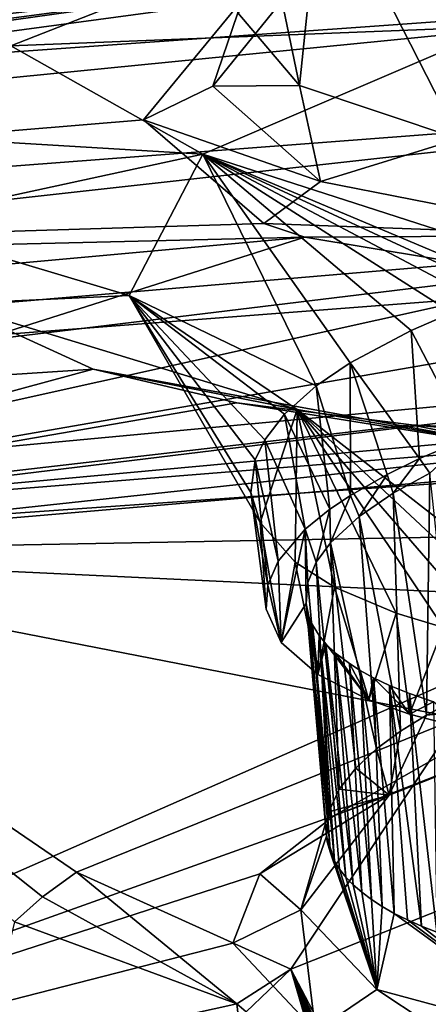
# Model space of a CAD drawing. Header units: metres. Extents: x -147 to 294, y -23 to 81.
# Tile 302 of 656: x 232.61 to 233.8, y 18 to 20.88. Entities that reach past the tile are written whole.
import ezdxf

# ---------------------------------------------------------------- set-up
doc = ezdxf.new("R2010")
doc.units = ezdxf.units.M
doc.layers.add('solid_AVA_153', color=7, linetype='CONTINUOUS')

msp = doc.modelspace()

# ---------------------------------------------------------------- linework, layer by layer
at = {"layer": 'solid_AVA_153'}
for points in [[(234.527771, 28.299406, 254.160568), (235.382919, 20.174784, 271.545105), (221.667358, 19.119045, 269.910767)], [(223.232788, 27.505173, 252.498367), (234.527771, 28.299406, 254.160568), (221.667358, 19.119045, 269.910767)], [(232.582001, 20.801685, 180.062317), (233.679047, 21.231886, 178.954224), (230.822876, 21.497652, 177.323639)], [(233.269806, 21.436447, 173.605469), (233.425598, 20.685471, 173.695328), (233.245682, 20.898199, 172.942413)], [(233.269806, 21.436447, 173.605469), (233.490463, 21.314703, 174.084), (233.425598, 20.685471, 173.695328)], [(233.490463, 21.314703, 174.084), (233.891144, 20.529741, 174.332611), (233.425598, 20.685471, 173.695328)], [(233.490463, 21.314703, 174.084), (234.263885, 21.172857, 174.80098), (233.891144, 20.529741, 174.332611)], [(230.146454, 21.238239, 272.833923), (231.272797, 20.807066, 273.874023), (232.622894, 21.020466, 273.748627)], [(234.958847, 21.233912, 273.857147), (231.272797, 20.807066, 273.874023), (235.273224, 21.216507, 273.957153)], [(234.958847, 21.233912, 273.857147), (234.584, 21.22225, 273.787598), (231.272797, 20.807066, 273.874023)], [(234.584, 21.22225, 273.787598), (232.622894, 21.020466, 273.748627), (231.272797, 20.807066, 273.874023)], [(234.014572, 20.857428, 179.443237), (233.679047, 21.231886, 178.954224), (232.582001, 20.801685, 180.062317)], [(234.014572, 20.857428, 179.443237), (235.286514, 21.090446, 179.093018), (233.679047, 21.231886, 178.954224)], [(230.199997, 20.613127, 273.965607), (235.298447, 20.977573, 274.25705), (235.273224, 21.216507, 273.957153)], [(231.272797, 20.807066, 273.874023), (230.199997, 20.613127, 273.965607), (235.273224, 21.216507, 273.957153)], [(233.431076, 21.004004, 171.856049), (233.172455, 20.683708, 172.882797), (233.257645, 20.934856, 171.719391)], [(233.245682, 20.898199, 172.942413), (233.172455, 20.683708, 172.882797), (233.431076, 21.004004, 171.856049)], [(221.162308, 19.578413, 273.434509), (235.332062, 20.659187, 274.464478), (235.298447, 20.977573, 274.25705)], [(230.199997, 20.613127, 273.965607), (221.162308, 19.578413, 273.434509), (235.298447, 20.977573, 274.25705)], [(226.179413, 20.518812, 172.109268), (225.979004, 20.935345, 170.772034), (233.354111, 20.985777, 171.566666)], [(226.674484, 20.336891, 172.709747), (226.179413, 20.518812, 172.109268), (233.354111, 20.985777, 171.566666)], [(226.930145, 20.131273, 173.38089), (226.674484, 20.336891, 172.709747), (233.354111, 20.985777, 171.566666)], [(226.950119, 20.085957, 173.52652), (226.930145, 20.131273, 173.38089), (233.354111, 20.985777, 171.566666)], [(233.257645, 20.934856, 171.719391), (226.950119, 20.085957, 173.52652), (233.354111, 20.985777, 171.566666)], [(233.257645, 20.934856, 171.719391), (232.969528, 20.584541, 172.860367), (226.950119, 20.085957, 173.52652)], [(233.172455, 20.683708, 172.882797), (232.969528, 20.584541, 172.860367), (233.257645, 20.934856, 171.719391)], [(233.425598, 20.685471, 173.695328), (233.172455, 20.683708, 172.882797), (233.245682, 20.898199, 172.942413)], [(233.142853, 20.484472, 180.388885), (234.014572, 20.857428, 179.443237), (232.582001, 20.801685, 180.062317)], [(234.215881, 20.138899, 179.553482), (234.014572, 20.857428, 179.443237), (233.142853, 20.484472, 180.388885)], [(233.142853, 20.484472, 180.388885), (232.582001, 20.801685, 180.062317), (232.28154, 20.536509, 180.861603)], [(233.486969, 20.404663, 173.909775), (232.969528, 20.584541, 172.860367), (233.172455, 20.683708, 172.882797)], [(233.425598, 20.685471, 173.695328), (233.486969, 20.404663, 173.909775), (233.172455, 20.683708, 172.882797)], [(233.425598, 20.685471, 173.695328), (233.891144, 20.529741, 174.332611), (233.486969, 20.404663, 173.909775)], [(221.162308, 19.578413, 273.434509), (221.173752, 19.083233, 273.654358), (235.332062, 20.659187, 274.464478)], [(221.173752, 19.083233, 273.654358), (235.371201, 20.288603, 274.561279), (235.332062, 20.659187, 274.464478)], [(232.969528, 20.584541, 172.860367), (233.321411, 20.282173, 173.988998), (226.950119, 20.085957, 173.52652)], [(233.486969, 20.404663, 173.909775), (233.321411, 20.282173, 173.988998), (232.969528, 20.584541, 172.860367)], [(233.142853, 20.484472, 180.388885), (232.28154, 20.536509, 180.861603), (232.216599, 20.284094, 181.685974)], [(233.891144, 20.529741, 174.332611), (234.290619, 20.24634, 174.665283), (233.486969, 20.404663, 173.909775)], [(232.92804, 20.071712, 181.638596), (233.142853, 20.484472, 180.388885), (232.216599, 20.284094, 181.685974)], [(233.474213, 19.806684, 180.38121), (233.142853, 20.484472, 180.388885), (232.92804, 20.071712, 181.638596)], [(234.07045, 20.093523, 179.653946), (234.215881, 20.138899, 179.553482), (233.142853, 20.484472, 180.388885)], [(234.023346, 20.077467, 179.690674), (234.07045, 20.093523, 179.653946), (233.142853, 20.484472, 180.388885)], [(233.957138, 20.05377, 179.746277), (234.023346, 20.077467, 179.690674), (233.142853, 20.484472, 180.388885)], [(233.870728, 20.020388, 179.82666), (233.957138, 20.05377, 179.746277), (233.142853, 20.484472, 180.388885)], [(233.752274, 19.969143, 179.954025), (233.870728, 20.020388, 179.82666), (233.142853, 20.484472, 180.388885)], [(233.574081, 19.874681, 180.198471), (233.752274, 19.969143, 179.954025), (233.142853, 20.484472, 180.388885)], [(233.474213, 19.806684, 180.38121), (233.574081, 19.874681, 180.198471), (233.142853, 20.484472, 180.388885)], [(233.486969, 20.404663, 173.909775), (234.290619, 20.24634, 174.665283), (233.321411, 20.282173, 173.988998)], [(221.173752, 19.083233, 273.654358), (221.215851, 18.567869, 273.642273), (235.371201, 20.288603, 274.561279)], [(235.371201, 20.288603, 274.561279), (221.215851, 18.567869, 273.642273), (235.413086, 19.895332, 274.532532)], [(233.321411, 20.282173, 173.988998), (233.440796, 20.242018, 174.158859), (226.950119, 20.085957, 173.52652)], [(232.92804, 20.071712, 181.638596), (232.216599, 20.284094, 181.685974), (232.404739, 20.046801, 182.533066)], [(234.290619, 20.24634, 174.665283), (233.440796, 20.242018, 174.158859), (233.321411, 20.282173, 173.988998)], [(226.625168, 19.622349, 174.965179), (226.950119, 20.085957, 173.52652), (233.440796, 20.242018, 174.158859)], [(230.417847, 19.281448, 176.606094), (226.625168, 19.622349, 174.965179), (233.440796, 20.242018, 174.158859)], [(234.187881, 20.118048, 174.801132), (230.417847, 19.281448, 176.606094), (233.440796, 20.242018, 174.158859)], [(234.290619, 20.24634, 174.665283), (234.187881, 20.118048, 174.801132), (233.440796, 20.242018, 174.158859)], [(226.666824, 6.360106, 267.585846), (221.667358, 19.119045, 269.910767), (235.382919, 20.174784, 271.545105)], [(226.666824, 6.360106, 267.585846), (235.382919, 20.174784, 271.545105), (236.747787, 7.212847, 268.464081)], [(235.386078, 20.145098, 175.109726), (235.412796, 19.891119, 175.965576), (230.417847, 19.281448, 176.606094)], [(234.187881, 20.118048, 174.801132), (235.386078, 20.145098, 175.109726), (230.417847, 19.281448, 176.606094)], [(233.418961, 19.738216, 182.820313), (232.92804, 20.071712, 181.638596), (232.404739, 20.046801, 182.533066)], [(233.310745, 19.407339, 181.555862), (232.92804, 20.071712, 181.638596), (233.418961, 19.738216, 182.820313)], [(233.381546, 19.723839, 180.610779), (233.474213, 19.806684, 180.38121), (232.92804, 20.071712, 181.638596)], [(233.324448, 19.649569, 180.822693), (233.381546, 19.723839, 180.610779), (232.92804, 20.071712, 181.638596)], [(233.296341, 19.590748, 180.99411), (233.324448, 19.649569, 180.822693), (232.92804, 20.071712, 181.638596)], [(233.283585, 19.494978, 181.282089), (233.296341, 19.590748, 180.99411), (232.92804, 20.071712, 181.638596)], [(233.310745, 19.407339, 181.555862), (233.283585, 19.494978, 181.282089), (232.92804, 20.071712, 181.638596)], [(230.266479, 19.688309, 183.175385), (232.822922, 19.855896, 183.295578), (232.404739, 20.046801, 182.533066)], [(233.418961, 19.738216, 182.820313), (232.404739, 20.046801, 182.533066), (232.822922, 19.855896, 183.295578)], [(233.917023, 19.653309, 179.745804), (233.870728, 20.020388, 179.82666), (233.752274, 19.969143, 179.954025)], [(233.776489, 19.594202, 179.899673), (233.752274, 19.969143, 179.954025), (233.574081, 19.874681, 180.198471)], [(233.776489, 19.594202, 179.899673), (233.917023, 19.653309, 179.745804), (233.752274, 19.969143, 179.954025)], [(221.215851, 18.567869, 273.642273), (235.975128, 14.554294, 273.108093), (235.413086, 19.895332, 274.532532)], [(235.412796, 19.891119, 175.965576), (235.439819, 19.634407, 176.826019), (230.417847, 19.281448, 176.606094)], [(233.5746, 19.486828, 180.195908), (233.574081, 19.874681, 180.198471), (233.474213, 19.806684, 180.38121)], [(233.682388, 19.548296, 180.023544), (233.776489, 19.594202, 179.899673), (233.574081, 19.874681, 180.198471)], [(233.5746, 19.486828, 180.195908), (233.682388, 19.548296, 180.023544), (233.574081, 19.874681, 180.198471)], [(231.083878, 19.383968, 184.399536), (232.822922, 19.855896, 183.295578), (230.266479, 19.688309, 183.175385)], [(231.083878, 19.383968, 184.399536), (233.242508, 19.757072, 183.754837), (232.822922, 19.855896, 183.295578)], [(234.14032, 19.613781, 183.467819), (233.418961, 19.738216, 182.820313), (232.822922, 19.855896, 183.295578)], [(234.14032, 19.613781, 183.467819), (232.822922, 19.855896, 183.295578), (233.242508, 19.757072, 183.754837)], [(233.514725, 19.446339, 180.312653), (233.474213, 19.806684, 180.38121), (233.381546, 19.723839, 180.610779)], [(233.514725, 19.446339, 180.312653), (233.5746, 19.486828, 180.195908), (233.474213, 19.806684, 180.38121)], [(231.083878, 19.383968, 184.399536), (233.753265, 19.692888, 184.131165), (233.242508, 19.757072, 183.754837)], [(234.14032, 19.613781, 183.467819), (233.242508, 19.757072, 183.754837), (233.753265, 19.692888, 184.131165)], [(233.413437, 19.291695, 181.934357), (233.310745, 19.407339, 181.555862), (233.418961, 19.738216, 182.820313)], [(233.442596, 19.387758, 180.486603), (233.381546, 19.723839, 180.610779), (233.324448, 19.649569, 180.822693)], [(233.442596, 19.387758, 180.486603), (233.514725, 19.446339, 180.312653), (233.381546, 19.723839, 180.610779)], [(233.528259, 19.218796, 182.185303), (233.413437, 19.291695, 181.934357), (233.418961, 19.738216, 182.820313)], [(233.708694, 19.142229, 182.464767), (233.528259, 19.218796, 182.185303), (233.418961, 19.738216, 182.820313)], [(233.847061, 19.100058, 182.628799), (233.708694, 19.142229, 182.464767), (233.418961, 19.738216, 182.820313)], [(234.169708, 19.034985, 182.913361), (233.418961, 19.738216, 182.820313), (234.350418, 19.012602, 183.031326)], [(234.001312, 19.064219, 182.778763), (233.418961, 19.738216, 182.820313), (234.169708, 19.034985, 182.913361)], [(233.847061, 19.100058, 182.628799), (233.418961, 19.738216, 182.820313), (234.001312, 19.064219, 182.778763)], [(234.14032, 19.613781, 183.467819), (234.350418, 19.012602, 183.031326), (233.418961, 19.738216, 182.820313)], [(231.083878, 19.383968, 184.399536), (234.194412, 19.670118, 184.350998), (233.753265, 19.692888, 184.131165)], [(231.083878, 19.383968, 184.399536), (231.406357, 19.319679, 184.701477), (234.664795, 19.671715, 184.502823)], [(231.083878, 19.383968, 184.399536), (234.664795, 19.671715, 184.502823), (234.194412, 19.670118, 184.350998)], [(234.664795, 19.671715, 184.502823), (231.406357, 19.319679, 184.701477), (235.436508, 19.665792, 184.791321)], [(235.465012, 19.395168, 185.718613), (235.436508, 19.665792, 184.791321), (231.406357, 19.319679, 184.701477)], [(234.847427, 19.596058, 183.751434), (234.14032, 19.613781, 183.467819), (233.753265, 19.692888, 184.131165)], [(234.847427, 19.596058, 183.751434), (233.753265, 19.692888, 184.131165), (234.194412, 19.670118, 184.350998)], [(233.363708, 19.294752, 180.773392), (233.324448, 19.649569, 180.822693), (233.296341, 19.590748, 180.99411)], [(233.363708, 19.294752, 180.773392), (233.442596, 19.387758, 180.486603), (233.324448, 19.649569, 180.822693)], [(233.807037, 19.551756, 180.050613), (233.917023, 19.653309, 179.745804), (233.776489, 19.594202, 179.899673)], [(230.585434, 17.498968, 182.526855), (230.417847, 19.281448, 176.606094), (235.439819, 19.634407, 176.826019)], [(233.525894, 18.549349, 179.812729), (230.585434, 17.498968, 182.526855), (235.439819, 19.634407, 176.826019)], [(233.525894, 18.549349, 179.812729), (235.439819, 19.634407, 176.826019), (234.359451, 18.86948, 179.004745)], [(233.332932, 19.224667, 180.99855), (233.296341, 19.590748, 180.99411), (233.283585, 19.494978, 181.282089)], [(233.332932, 19.224667, 180.99855), (233.363708, 19.294752, 180.773392), (233.296341, 19.590748, 180.99411)], [(233.699387, 19.49287, 180.213867), (233.776489, 19.594202, 179.899673), (233.682388, 19.548296, 180.023544)], [(233.699387, 19.49287, 180.213867), (233.807037, 19.551756, 180.050613), (233.776489, 19.594202, 179.899673)], [(233.797256, 18.844208, 179.986816), (233.807037, 19.551756, 180.050613), (233.699387, 19.49287, 180.213867)], [(233.797256, 18.844208, 179.986816), (233.877701, 18.88715, 179.870987), (233.807037, 19.551756, 180.050613)], [(233.599884, 19.425299, 180.408951), (233.682388, 19.548296, 180.023544), (233.5746, 19.486828, 180.195908)], [(233.599884, 19.425299, 180.408951), (233.699387, 19.49287, 180.213867), (233.682388, 19.548296, 180.023544)], [(233.328537, 19.154516, 181.232025), (233.283585, 19.494978, 181.282089), (233.310745, 19.407339, 181.555862)], [(233.328537, 19.154516, 181.232025), (233.332932, 19.224667, 180.99855), (233.283585, 19.494978, 181.282089)], [(233.721069, 18.797226, 180.117142), (233.699387, 19.49287, 180.213867), (233.599884, 19.425299, 180.408951)], [(233.721069, 18.797226, 180.117142), (233.797256, 18.844208, 179.986816), (233.699387, 19.49287, 180.213867)], [(233.516266, 19.348146, 180.641174), (233.5746, 19.486828, 180.195908), (233.514725, 19.446339, 180.312653)], [(233.516266, 19.348146, 180.641174), (233.599884, 19.425299, 180.408951), (233.5746, 19.486828, 180.195908)], [(233.47464, 19.291136, 180.819092), (233.514725, 19.446339, 180.312653), (233.442596, 19.387758, 180.486603)], [(233.47464, 19.291136, 180.819092), (233.516266, 19.348146, 180.641174), (233.514725, 19.446339, 180.312653)], [(233.371918, 19.056213, 181.574234), (233.310745, 19.407339, 181.555862), (233.413437, 19.291695, 181.934357)], [(233.371918, 19.056213, 181.574234), (233.328537, 19.154516, 181.232025), (233.310745, 19.407339, 181.555862)], [(233.651123, 18.745783, 180.26387), (233.599884, 19.425299, 180.408951), (233.516266, 19.348146, 180.641174)], [(233.651123, 18.745783, 180.26387), (233.721069, 18.797226, 180.117142), (233.599884, 19.425299, 180.408951)], [(235.493347, 19.126329, 186.642746), (235.465012, 19.395168, 185.718613), (231.406357, 19.319679, 184.701477)], [(233.371918, 19.056213, 181.574234), (233.442596, 19.387758, 180.486603), (233.363708, 19.294752, 180.773392)], [(233.444931, 19.170351, 181.214157), (233.442596, 19.387758, 180.486603), (233.371918, 19.056213, 181.574234)], [(233.449707, 19.231613, 181.01059), (233.47464, 19.291136, 180.819092), (233.442596, 19.387758, 180.486603)], [(233.444931, 19.170351, 181.214157), (233.449707, 19.231613, 181.01059), (233.442596, 19.387758, 180.486603)], [(233.541763, 18.627804, 180.615417), (233.516266, 19.348146, 180.641174), (233.47464, 19.291136, 180.819092)], [(233.590118, 18.689436, 180.429214), (233.651123, 18.745783, 180.26387), (233.516266, 19.348146, 180.641174)], [(233.541763, 18.627804, 180.615417), (233.590118, 18.689436, 180.429214), (233.516266, 19.348146, 180.641174)], [(231.406357, 19.319679, 184.701477), (232.592712, 18.240034, 188.71434), (232.674255, 18.312759, 188.489609)], [(231.406357, 19.319679, 184.701477), (232.674255, 18.312759, 188.489609), (232.773529, 18.384708, 188.273285)], [(233.888184, 18.835764, 187.083527), (231.406357, 19.319679, 184.701477), (232.773529, 18.384708, 188.273285)], [(233.888184, 18.835764, 187.083527), (235.493347, 19.126329, 186.642746), (231.406357, 19.319679, 184.701477)], [(233.371918, 19.056213, 181.574234), (233.363708, 19.294752, 180.773392), (233.332932, 19.224667, 180.99855)], [(233.479034, 18.962824, 181.920151), (233.371918, 19.056213, 181.574234), (233.413437, 19.291695, 181.934357)], [(233.479034, 18.962824, 181.920151), (233.413437, 19.291695, 181.934357), (233.528259, 19.218796, 182.185303)], [(233.511017, 18.56101, 180.823486), (233.47464, 19.291136, 180.819092), (233.449707, 19.231613, 181.01059)], [(233.511017, 18.56101, 180.823486), (233.541763, 18.627804, 180.615417), (233.47464, 19.291136, 180.819092)], [(233.371918, 19.056213, 181.574234), (233.332932, 19.224667, 180.99855), (233.328537, 19.154516, 181.232025)], [(233.511017, 18.56101, 180.823486), (233.449707, 19.231613, 181.01059), (233.444931, 19.170351, 181.214157)], [(233.62796, 18.888681, 182.214935), (233.479034, 18.962824, 181.920151), (233.528259, 19.218796, 182.185303)], [(233.62796, 18.888681, 182.214935), (233.528259, 19.218796, 182.185303), (233.708694, 19.142229, 182.464767)], [(233.444931, 19.170351, 181.214157), (233.371918, 19.056213, 181.574234), (233.479034, 18.962824, 181.920151)], [(233.453247, 19.132956, 181.341904), (233.444931, 19.170351, 181.214157), (233.479034, 18.962824, 181.920151)], [(233.504272, 18.489813, 181.052704), (233.444931, 19.170351, 181.214157), (233.453247, 19.132956, 181.341904)], [(233.511017, 18.56101, 180.823486), (233.444931, 19.170351, 181.214157), (233.504272, 18.489813, 181.052704)], [(233.463989, 19.107765, 181.42955), (233.453247, 19.132956, 181.341904), (233.479034, 18.962824, 181.920151)], [(233.516373, 18.441114, 181.214294), (233.453247, 19.132956, 181.341904), (233.463989, 19.107765, 181.42955)], [(233.50676, 18.473465, 181.106537), (233.504272, 18.489813, 181.052704), (233.453247, 19.132956, 181.341904)], [(233.516373, 18.441114, 181.214294), (233.50676, 18.473465, 181.106537), (233.453247, 19.132956, 181.341904)], [(233.746796, 18.847469, 182.390472), (233.62796, 18.888681, 182.214935), (233.708694, 19.142229, 182.464767)], [(233.746796, 18.847469, 182.390472), (233.708694, 19.142229, 182.464767), (233.847061, 19.100058, 182.628799)], [(233.483078, 19.077074, 181.538208), (233.463989, 19.107765, 181.42955), (233.479034, 18.962824, 181.920151)], [(233.527679, 18.417162, 181.295364), (233.463989, 19.107765, 181.42955), (233.483078, 19.077074, 181.538208)], [(233.527679, 18.417162, 181.295364), (233.516373, 18.441114, 181.214294), (233.463989, 19.107765, 181.42955)], [(233.906082, 18.806345, 182.579041), (233.746796, 18.847469, 182.390472), (233.847061, 19.100058, 182.628799)], [(233.502975, 19.053055, 181.624817), (233.483078, 19.077074, 181.538208), (233.479034, 18.962824, 181.920151)], [(233.560715, 18.370653, 181.455933), (233.483078, 19.077074, 181.538208), (233.502975, 19.053055, 181.624817)], [(233.542465, 18.393661, 181.375961), (233.527679, 18.417162, 181.295364), (233.483078, 19.077074, 181.538208)], [(233.560715, 18.370653, 181.455933), (233.542465, 18.393661, 181.375961), (233.483078, 19.077074, 181.538208)], [(233.502975, 19.053055, 181.624817), (233.479034, 18.962824, 181.920151), (233.62796, 18.888681, 182.214935)], [(233.531311, 19.025841, 181.724747), (233.502975, 19.053055, 181.624817), (233.62796, 18.888681, 182.214935)], [(233.582367, 18.348188, 181.535156), (233.502975, 19.053055, 181.624817), (233.531311, 19.025841, 181.724747)], [(233.582367, 18.348188, 181.535156), (233.560715, 18.370653, 181.455933), (233.502975, 19.053055, 181.624817)], [(233.571381, 18.99519, 181.83989), (233.531311, 19.025841, 181.724747), (233.62796, 18.888681, 182.214935)], [(233.607437, 18.326303, 181.61351), (233.531311, 19.025841, 181.724747), (233.571381, 18.99519, 181.83989)], [(233.607437, 18.326303, 181.61351), (233.582367, 18.348188, 181.535156), (233.531311, 19.025841, 181.724747)], [(233.602951, 18.975094, 181.917068), (233.571381, 18.99519, 181.83989), (233.62796, 18.888681, 182.214935)], [(233.635895, 18.305035, 181.690872), (233.571381, 18.99519, 181.83989), (233.602951, 18.975094, 181.917068)], [(233.635895, 18.305035, 181.690872), (233.607437, 18.326303, 181.61351), (233.571381, 18.99519, 181.83989)], [(233.641663, 18.953724, 182.000778), (233.602951, 18.975094, 181.917068), (233.62796, 18.888681, 182.214935)], [(233.667679, 18.284422, 181.767105), (233.602951, 18.975094, 181.917068), (233.641663, 18.953724, 182.000778)], [(233.667679, 18.284422, 181.767105), (233.635895, 18.305035, 181.690872), (233.602951, 18.975094, 181.917068)], [(233.641663, 18.953724, 182.000778), (233.62796, 18.888681, 182.214935), (233.746796, 18.847469, 182.390472)], [(233.689026, 18.931126, 182.091385), (233.641663, 18.953724, 182.000778), (233.746796, 18.847469, 182.390472)], [(233.702744, 18.264488, 181.842163), (233.641663, 18.953724, 182.000778), (233.689026, 18.931126, 182.091385)], [(233.702744, 18.264488, 181.842163), (233.667679, 18.284422, 181.767105), (233.641663, 18.953724, 182.000778)], [(233.746918, 18.907415, 182.189102), (233.689026, 18.931126, 182.091385), (233.746796, 18.847469, 182.390472)], [(233.782318, 18.226788, 181.98822), (233.689026, 18.931126, 182.091385), (233.746918, 18.907415, 182.189102)], [(233.740982, 18.24527, 181.915894), (233.702744, 18.264488, 181.842163), (233.689026, 18.931126, 182.091385)], [(233.782318, 18.226788, 181.98822), (233.740982, 18.24527, 181.915894), (233.689026, 18.931126, 182.091385)], [(234.444321, 18.908583, 179.219879), (233.525894, 18.549349, 179.812729), (234.359451, 18.86948, 179.004745)], [(234.444321, 18.908583, 179.219879), (233.688156, 18.610081, 179.967834), (233.525894, 18.549349, 179.812729)], [(234.444321, 18.908583, 179.219879), (233.797256, 18.844208, 179.986816), (233.688156, 18.610081, 179.967834)], [(233.817673, 18.882803, 182.294022), (233.746918, 18.907415, 182.189102), (233.746796, 18.847469, 182.390472)], [(233.82666, 18.209085, 182.05896), (233.746918, 18.907415, 182.189102), (233.817673, 18.882803, 182.294022)], [(233.82666, 18.209085, 182.05896), (233.782318, 18.226788, 181.98822), (233.746918, 18.907415, 182.189102)], [(234.444321, 18.908583, 179.219879), (233.877701, 18.88715, 179.870987), (233.797256, 18.844208, 179.986816)], [(233.817673, 18.882803, 182.294022), (233.746796, 18.847469, 182.390472), (233.906082, 18.806345, 182.579041)], [(233.400177, 18.101377, 188.498215), (233.888184, 18.835764, 187.083527), (232.773529, 18.384708, 188.273285)], [(234.281189, 18.451643, 187.566345), (233.888184, 18.835764, 187.083527), (233.400177, 18.101377, 188.498215)], [(233.688156, 18.610081, 179.967834), (233.797256, 18.844208, 179.986816), (233.721069, 18.797226, 180.117142)], [(233.688156, 18.610081, 179.967834), (233.721069, 18.797226, 180.117142), (233.651123, 18.745783, 180.26387)], [(233.688156, 18.610081, 179.967834), (233.651123, 18.745783, 180.26387), (233.590118, 18.689436, 180.429214)], [(233.688156, 18.610081, 179.967834), (233.590118, 18.689436, 180.429214), (233.541763, 18.627804, 180.615417)], [(233.688156, 18.610081, 179.967834), (233.309586, 18.380224, 180.312576), (233.525894, 18.549349, 179.812729)], [(233.688156, 18.610081, 179.967834), (233.429794, 18.274431, 180.991257), (233.309586, 18.380224, 180.312576)], [(233.429794, 18.274431, 180.991257), (233.688156, 18.610081, 179.967834), (233.511017, 18.56101, 180.823486)], [(233.688156, 18.610081, 179.967834), (233.541763, 18.627804, 180.615417), (233.511017, 18.56101, 180.823486)], [(221.215851, 18.567869, 273.642273), (236.530548, 9.275632, 271.466919), (235.975128, 14.554294, 273.108093)], [(221.215851, 18.567869, 273.642273), (222.109406, 7.973817, 270.554962), (236.530548, 9.275632, 271.466919)], [(233.309586, 18.380224, 180.312576), (230.585434, 17.498968, 182.526855), (233.525894, 18.549349, 179.812729)], [(233.429794, 18.274431, 180.991257), (233.511017, 18.56101, 180.823486), (233.504272, 18.489813, 181.052704)], [(233.651321, 18.041931, 181.844391), (233.429794, 18.274431, 180.991257), (233.504272, 18.489813, 181.052704)], [(233.651321, 18.041931, 181.844391), (233.504272, 18.489813, 181.052704), (233.50676, 18.473465, 181.106537)], [(233.651321, 18.041931, 181.844391), (233.50676, 18.473465, 181.106537), (233.516373, 18.441114, 181.214294)], [(234.281189, 18.451643, 187.566345), (233.400177, 18.101377, 188.498215), (233.747635, 17.43989, 188.452682)], [(233.651321, 18.041931, 181.844391), (233.516373, 18.441114, 181.214294), (233.527679, 18.417162, 181.295364)], [(233.83197, 17.49395, 188.304047), (234.281189, 18.451643, 187.566345), (233.747635, 17.43989, 188.452682)], [(233.651321, 18.041931, 181.844391), (233.527679, 18.417162, 181.295364), (233.542465, 18.393661, 181.375961)], [(233.230789, 18.176945, 180.96875), (230.585434, 17.498968, 182.526855), (233.309586, 18.380224, 180.312576)], [(232.674255, 18.312759, 188.489609), (233.242325, 18.00017, 188.844284), (232.773529, 18.384708, 188.273285)], [(233.400177, 18.101377, 188.498215), (232.773529, 18.384708, 188.273285), (233.242325, 18.00017, 188.844284)], [(233.429794, 18.274431, 180.991257), (233.230789, 18.176945, 180.96875), (233.309586, 18.380224, 180.312576)], [(233.651321, 18.041931, 181.844391), (233.542465, 18.393661, 181.375961), (233.560715, 18.370653, 181.455933)], [(233.651321, 18.041931, 181.844391), (233.560715, 18.370653, 181.455933), (233.582367, 18.348188, 181.535156)], [(233.651321, 18.041931, 181.844391), (233.582367, 18.348188, 181.535156), (233.607437, 18.326303, 181.61351)], [(232.674255, 18.312759, 188.489609), (232.592712, 18.240034, 188.71434), (233.242325, 18.00017, 188.844284)], [(233.651321, 18.041931, 181.844391), (233.607437, 18.326303, 181.61351), (233.635895, 18.305035, 181.690872)], [(233.651321, 18.041931, 181.844391), (233.635895, 18.305035, 181.690872), (233.667679, 18.284422, 181.767105)], [(233.651321, 18.041931, 181.844391), (233.667679, 18.284422, 181.767105), (233.702744, 18.264488, 181.842163)], [(233.472427, 17.919594, 181.904114), (233.230789, 18.176945, 180.96875), (233.429794, 18.274431, 180.991257)], [(233.651321, 18.041931, 181.844391), (233.472427, 17.919594, 181.904114), (233.429794, 18.274431, 180.991257)], [(233.651321, 18.041931, 181.844391), (233.702744, 18.264488, 181.842163), (234.217361, 17.888968, 182.541748)], [(233.740982, 18.24527, 181.915894), (234.217361, 17.888968, 182.541748), (233.702744, 18.264488, 181.842163)], [(233.242325, 18.00017, 188.844284), (232.592712, 18.240034, 188.71434), (232.49472, 17.834766, 190.080032)], [(233.782318, 18.226788, 181.98822), (234.217361, 17.888968, 182.541748), (233.740982, 18.24527, 181.915894)], [(233.82666, 18.209085, 182.05896), (234.217361, 17.888968, 182.541748), (233.782318, 18.226788, 181.98822)], [(233.472427, 17.919594, 181.904114), (230.585434, 17.498968, 182.526855), (233.230789, 18.176945, 180.96875)], [(233.400177, 18.101377, 188.498215), (233.242325, 18.00017, 188.844284), (233.270218, 17.976505, 188.845596)], [(233.400177, 18.101377, 188.498215), (233.270218, 17.976505, 188.845596), (233.624176, 17.334665, 188.753174)], [(233.636429, 17.347467, 188.715836), (233.400177, 18.101377, 188.498215), (233.624176, 17.334665, 188.753174)], [(233.722473, 17.421654, 188.503693), (233.747635, 17.43989, 188.452682), (233.400177, 18.101377, 188.498215)], [(233.70845, 17.41095, 188.533844), (233.722473, 17.421654, 188.503693), (233.400177, 18.101377, 188.498215)], [(233.693405, 17.398958, 188.567825), (233.70845, 17.41095, 188.533844), (233.400177, 18.101377, 188.498215)], [(233.671738, 17.380667, 188.619995), (233.693405, 17.398958, 188.567825), (233.400177, 18.101377, 188.498215)], [(233.660294, 17.370419, 188.649429), (233.671738, 17.380667, 188.619995), (233.400177, 18.101377, 188.498215)], [(233.648499, 17.359369, 188.68132), (233.660294, 17.370419, 188.649429), (233.400177, 18.101377, 188.498215)], [(233.636429, 17.347467, 188.715836), (233.648499, 17.359369, 188.68132), (233.400177, 18.101377, 188.498215)], [(233.651321, 18.041931, 181.844391), (234.093201, 17.749578, 182.669922), (233.472427, 17.919594, 181.904114)], [(233.651321, 18.041931, 181.844391), (234.217361, 17.888968, 182.541748), (234.093201, 17.749578, 182.669922)], [(233.29454, 17.555866, 190.322021), (233.242325, 18.00017, 188.844284), (232.49472, 17.834766, 190.080032)], [(233.270218, 17.976505, 188.845596), (233.242325, 18.00017, 188.844284), (233.29454, 17.555866, 190.322021)]]:
    msp.add_3dface(points, dxfattribs=at)

doc.saveas('drawing.dxf')
